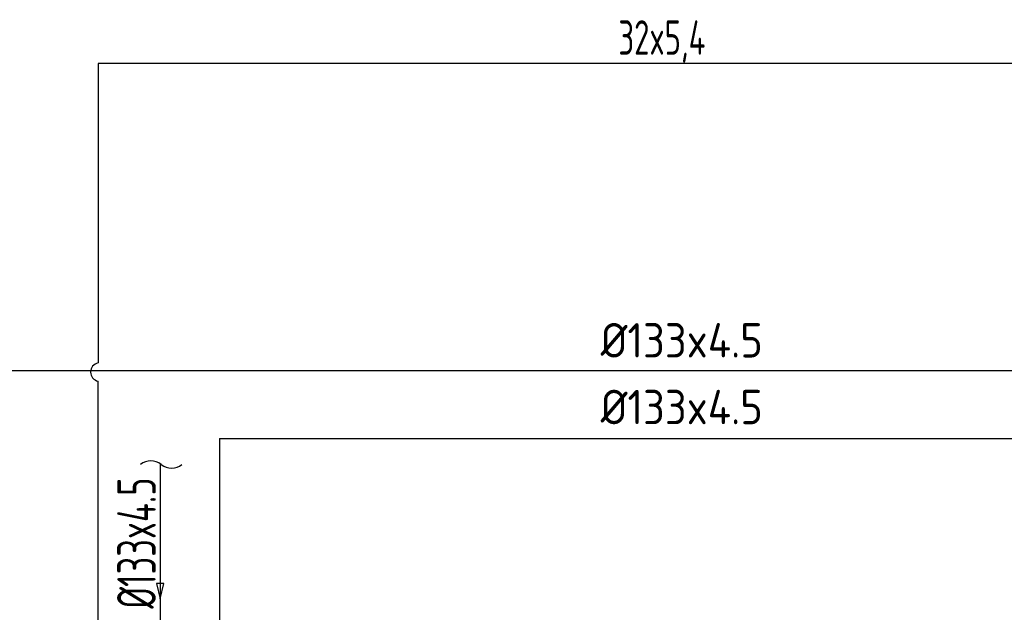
# Model space of a CAD drawing. Header units: metres. Extents: x -54598 to 1827199, y -329446 to -256744.
# Tile 459 of 474: x 268992 to 283281, y -279507 to -270903. Entities that reach past the tile are written whole.
import ezdxf
from ezdxf.lldxf.tags import DXFTag

# ---------------------------------------------------------------- set-up
doc = ezdxf.new("R2010")
doc.units = ezdxf.units.M
doc.linetypes.add('CONTINOUS', pattern=[0])
for name, color, linetype, lineweight in [('SGM-M-300-DCW', 4, 'ACAD_ISO10W100', 30), ('SGM-M-500-1-HI-HWS-RAD', 1, 'CONTINOUS', 30), ('SGM-M-500-11-HI-TEXT', 11, 'CONTINOUS', 20), ('SGM-M-500-2-HI-HWR-RAD', 7, 'HIDDEN', 30), ('SGM-M-700-17-HVAC-WS-COOL-TEXT', 150, 'CONTINOUS', 30)]:
    doc.layers.add(name, color=color, linetype=linetype, lineweight=lineweight)
doc.layers.add('SGM-M-700-8-HVAC-WS-HWR-FCU', color=7, linetype='HIDDEN', lineweight=30, true_color=0xc4833c)
doc.styles.add('SGM_MKN', font='isocpeur.ttf', dxfattribs={"width": 0.9, "height": 100})
tags = doc.linetypes.add('ACAD_ISO10W100', pattern=[18.5, 12, -3, 0.5, -3]).pattern_tags.tags
tags[10:11] = [DXFTag(74, 4), DXFTag(75, 0), DXFTag(340, '0'), DXFTag(46, 1.0), DXFTag(50, 0.0), DXFTag(44, 0.0), DXFTag(45, 0.0)]
tags[8:9] = [DXFTag(74, 4), DXFTag(75, 0), DXFTag(340, '0'), DXFTag(46, 1.0), DXFTag(50, 0.0), DXFTag(44, 0.0), DXFTag(45, 0.0)]
tags[6:7] = [DXFTag(74, 4), DXFTag(75, 0), DXFTag(340, '0'), DXFTag(46, 1.0), DXFTag(50, 0.0), DXFTag(44, 0.0), DXFTag(45, 0.0)]
tags[4:5] = [DXFTag(74, 4), DXFTag(75, 0), DXFTag(340, '0'), DXFTag(46, 1.0), DXFTag(50, 0.0), DXFTag(44, 0.0), DXFTag(45, 0.0)]
tags = doc.linetypes.add('HIDDEN', pattern=[0.375, 0.25, -0.125]).pattern_tags.tags
tags[6:7] = [DXFTag(74, 4), DXFTag(75, 0), DXFTag(340, '0'), DXFTag(46, 1.0), DXFTag(50, 0.0), DXFTag(44, 0.0), DXFTag(45, 0.0)]
tags[4:5] = [DXFTag(74, 4), DXFTag(75, 0), DXFTag(340, '0'), DXFTag(46, 1.0), DXFTag(50, 0.0), DXFTag(44, 0.0), DXFTag(45, 0.0)]

# ---------------------------------------------------------------- blocks, each defined once
blk = doc.blocks.new('-IT-YON OK')
at = {"color": 0, "ltscale": 30}
blk.add_lwpolyline([(-16, 4), (0, 0), (-16, -4), (-16, 4)], dxfattribs=at)
blk.add_solid([(-16, 4), (0, 0), (-16, -4), (-16, 4)], dxfattribs=at)

msp = doc.modelspace()

# ---------------------------------------------------------------- linework, layer by layer
at = {"layer": 'SGM-M-300-DCW', "ltscale": 15}
for p, q in [((287255, -271541, -29226561), (270129, -271541, -29226561)), ((270129, -271541), (270129, -275887))]:
    msp.add_line(p, q, dxfattribs=at)
msp.add_lwpolyline([(270134, -287553), (270130, -276152)], dxfattribs=at)
msp.add_arc((270154, -276019), 134, 100.8742, 259.1258, dxfattribs=at)
at = {"layer": 'SGM-M-500-1-HI-HWS-RAD', "ltscale": 500}
msp.add_line((289940, -275999), (267214, -275999), dxfattribs=at)
at = {"layer": 'SGM-M-500-2-HI-HWR-RAD', "color": 3, "ltscale": 250}
for q in [(289940, -276982), (271892, -289250)]:
    msp.add_line((271892, -276982), q, dxfattribs=at)
at = {"layer": 'SGM-M-700-8-HVAC-WS-HWR-FCU', "ltscale": 50}
msp.add_line((271030, -277349), (271030, -287550), dxfattribs=at)
for centre, start, end in [((270896, -277544), 50.5639, 129.4361), ((271197, -277178), 230.5639, 309.4361)]:
    msp.add_arc(centre, 236, start, end, dxfattribs=at)

# ---------------------------------------------------------------- block references
at = {"layer": 'SGM-M-700-8-HVAC-WS-HWR-FCU', "ltscale": 50, "xscale": -13.75000000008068, "yscale": 13.75000000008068, "zscale": 13.75000000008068, "rotation": 89.99999999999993}
msp.add_blockref('-IT-YON OK', (271030, -279310), dxfattribs=at)

# ---------------------------------------------------------------- texts
at = {"layer": 'SGM-M-500-11-HI-TEXT', "style": 'SGM_MKN', "width": 0.65}
msp.add_text('ОТОПЛЕНИЕ -     %%C133x4.5', height=560, rotation=90, dxfattribs=at).set_placement((270967, -283747))
at = {"layer": 'SGM-M-700-17-HVAC-WS-COOL-TEXT', "color": 11, "ltscale": 30, "style": 'SGM_MKN', "width": 0.65}
msp.add_text('32x5,4', height=500, dxfattribs=at).set_placement((277680, -271412, -58462920))
at = {"layer": 'SGM-M-700-17-HVAC-WS-COOL-TEXT', "color": 11, "ltscale": 30, "char_height": 500, "attachment_point": 3, "style": 'SGM_MKN'}
for insert in [(279776, -275308), (279776, -276277)]:
    msp.add_mtext_dynamic_manual_height_columns('%%C133x4.5', width=1776.66, gutter_width=1, heights=[0], dxfattribs=dict(at, insert=insert))

doc.saveas('drawing.dxf')
